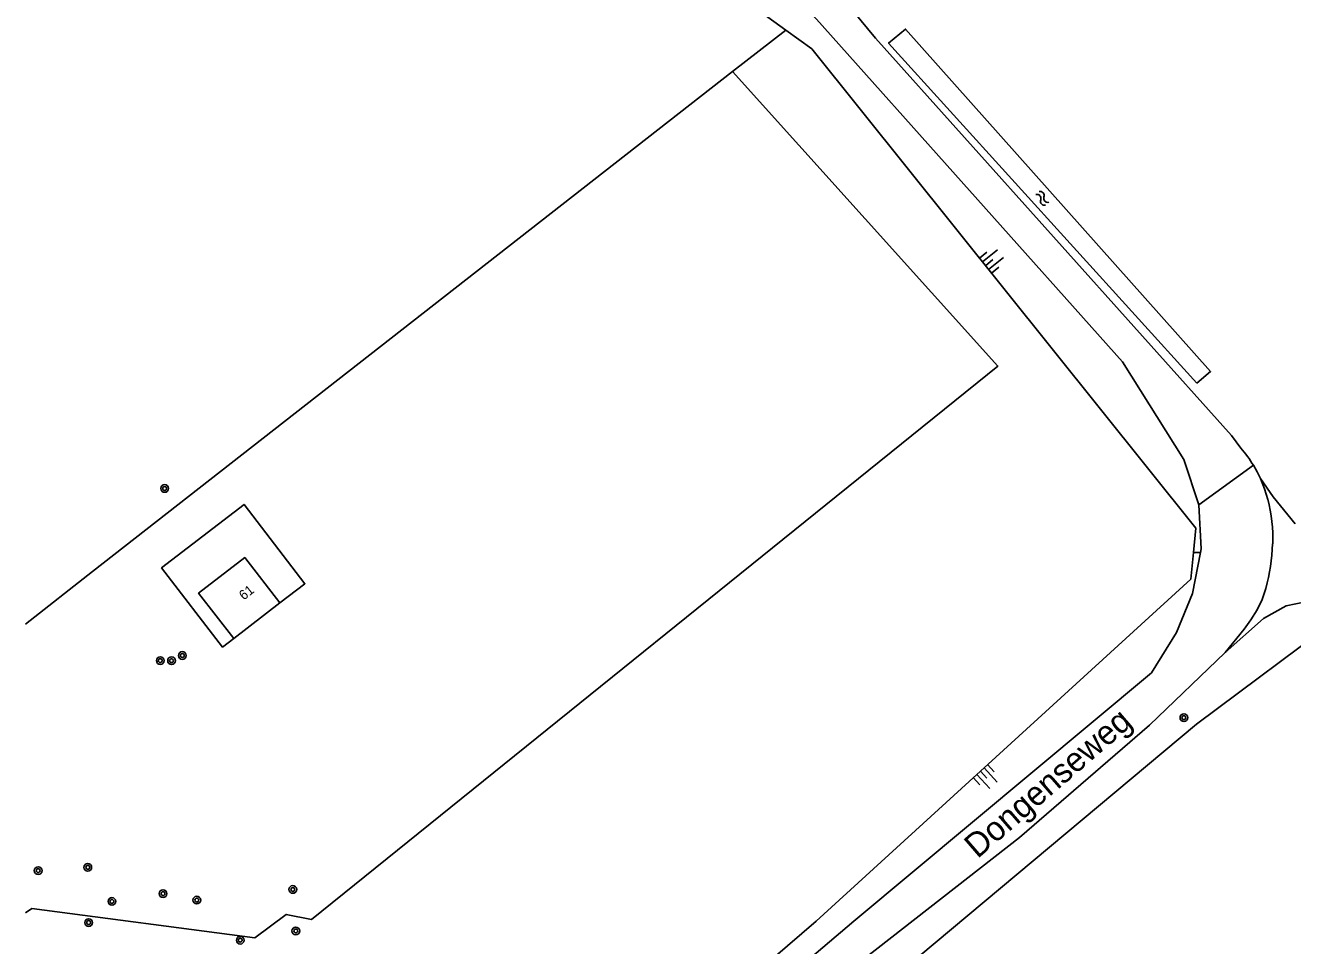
# Model space of a CAD drawing. Extents: x 130998 to 133001, y 398999 to 403002.
# Drawn here: x 131000 to 131131.3, y 399997.5 to 400092.8 of the extents above; entities that cross this region are included whole.
import ezdxf

# ---------------------------------------------------------------- set-up
doc = ezdxf.new("R2010")
doc.units = 0
for name, color, linetype in [('gg-afsc-hekwerk', 7, 'Continuous'), ('gg-anno-huisnummerreeks BGT', 7, 'Continuous'), ('gg-anno-openbare ruimte label', 7, 'Continuous'), ('gg-bbg-hoofdgebouw', 7, 'Continuous'), ('gg-bbg-luifel en loopbrug', 7, 'Continuous'), ('gg-knt-BGT kruinlijn', 7, 'Continuous'), ('gg-knt-onverhard', 7, 'Continuous'), ('gg-knt-verharding', 7, 'Continuous'), ('gg-kntw-bovenkant insteek waterloop', 7, 'Continuous'), ('gt-grn-groengrens', 7, 'Continuous'), ('gt-grn-weggrens', 7, 'Continuous'), ('gt-symb-boom', 7, 'Continuous'), ('gt-symb-talud symbool', 7, 'Continuous'), ('gt-symb-watersymbool', 7, 'Continuous')]:
    doc.layers.add(name, color=color, linetype=linetype)

# ---------------------------------------------------------------- blocks, each defined once
blk = doc.blocks.new('gt0-WA')
at = {"layer": 'gt-symb-watersymbool'}
for centre, start, end in [((-0.32, 0.02), 28.0725, 151.9275), ((0.43, 0.42), 208.0725, 331.9275), ((-0.32, -0.43), 28.0725, 151.9275), ((0.43, -0.03), 208.0725, 331.9275)]:
    blk.add_arc(centre, 0.425, start, end, dxfattribs=at)
blk = doc.blocks.new('gt0-BOOM')
at = {"layer": 'gt-symb-boom'}
for radius in [0.4, 0.2]:
    blk.add_circle((0, 0), radius, dxfattribs=at)
blk = doc.blocks.new('gt0-TALUD_1')
at = {"layer": 'gt-symb-talud symbool'}
for p, q in [((-1, -1), (-1, 0)), ((-0.5, -2), (-0.5, 0)), ((0, -1), (0, 0)), ((0.5, -2), (0.5, 0)), ((1, -1), (1, 0))]:
    blk.add_line(p, q, dxfattribs=at)

msp = doc.modelspace()

# ---------------------------------------------------------------- linework, layer by layer
at = {"layer": 'gg-afsc-hekwerk'}
for points in [[(131000, 400030.78), (131006.96, 400036.24), (131073.3, 400088.02)], [(131073.3, 400088.02), (131100.79, 400057.51), (131029.64, 400000.17)], [(131136.45, 400031.66), (131121.38, 400020.4), (131075.66, 399982.17)], [(131000, 400000.87), (131000.66, 400001.31), (131023.78, 399998.27), (131027.04, 400000.7), (131029.64, 400000.17)]]:
    msp.add_lwpolyline(points, dxfattribs=at)
at = {"layer": 'gg-bbg-hoofdgebouw'}
msp.add_line((131021.6, 400029.28), (131026.39, 400032.97), dxfattribs=at)
msp.add_lwpolyline([(131026.39, 400032.97), (131022.73, 400037.67), (131017.96, 400033.97), (131021.6, 400029.28)], dxfattribs=at)
at = {"layer": 'gg-bbg-luifel en loopbrug'}
msp.add_lwpolyline([(131026.39, 400032.97), (131028.98, 400034.96), (131022.67, 400043.17), (131014.11, 400036.59), (131020.44, 400028.39), (131021.6, 400029.28)], dxfattribs=at)
at = {"layer": 'gg-knt-BGT kruinlijn'}
for points in [[(131078.82, 400092.32), (131074.45, 400095.48), (131060.43, 400110.65), (131042.62, 400130.83), (131035.26, 400138.26)], [(131121.05, 400038.2), (131121.29, 400040.71), (131081.49, 400090.39), (131078.82, 400092.32)], [(131081.96, 400000), (131120.78, 400035.44), (131121.05, 400038.2)]]:
    msp.add_lwpolyline(points, dxfattribs=at)
at = {"layer": 'gg-knt-onverhard'}
for points in [[(131000, 400178.95), (131002.1, 400177.99), (131033.6, 400142.54), (131061.02, 400115.13), (131082, 400093.47), (131113.71, 400057.96), (131120.04, 400047.83), (131121.61, 400043.14)], [(131048.03, 400132.63), (131048.84, 400131.72), (131049.59, 400131.14), (131063.67, 400117.65), (131079.51, 400101.92), (131088.11, 400091.49), (131124.99, 400050.32), (131125.98, 400049.01)], [(131127.27, 400047.23), (131127.65, 400046.55), (131128, 400045.86)], [(131131.59, 400041.17), (131129.33, 400043.97), (131128, 400045.86)], [(131128, 400045.86), (131128.41, 400044.79), (131128.75, 400043.7)], [(131121.61, 400043.14), (131121.85, 400038.58), (131121.78, 400038.2)], [(131051.71, 399970.97), (131085.85, 400000), (131116.69, 400025.72), (131119.28, 400029.91), (131120.94, 400033.94), (131121.78, 400038.2)], [(131128.56, 400034.48), (131128.17, 400033.33), (131127.64, 400032.25), (131126.99, 400031.22), (131126.3, 400030.24), (131124.33, 400027.82)], [(131124.33, 400027.82), (131128.3, 400031.37), (131130.65, 400032.66), (131132.67, 400033.09), (131135.77, 400032.56)], [(131000, 399922.97), (131049.13, 399963.92), (131085.54, 399995.02), (131103.01, 400008.65), (131116.49, 400020.3), (131124.33, 400027.82)]]:
    msp.add_lwpolyline(points, dxfattribs=at)
for centre, radius, start, end in [((131115.78, 400040.27), 13.43, 31.2286, 40.5996), ((131114.37, 400039.78), 14.91, 357.3042, 15.2592), ((131106.94, 400040.12), 22.34, 345.3699, 357.3176)]:
    msp.add_arc(centre, radius, start, end, dxfattribs=at)
at = {"layer": 'gg-knt-verharding'}
msp.add_lwpolyline([(131081.96, 400000), (131049, 399971.65), (131047.69, 399970.61)], dxfattribs=at)
at = {"layer": 'gg-kntw-bovenkant insteek waterloop'}
msp.add_lwpolyline([(131121.42, 400055.74), (131122.83, 400056.95), (131091.22, 400092.43), (131089.46, 400090.98), (131121.42, 400055.74)], dxfattribs=at)
at = {"layer": 'gt-grn-groengrens'}
for p, q in [((131073.3, 400088.02), (131078.82, 400092.32)), ((131121.05, 400038.2), (131121.78, 400038.2))]:
    msp.add_line(p, q, dxfattribs=at)
at = {"layer": 'gt-grn-weggrens'}
msp.add_line((131127.27, 400047.23), (131121.61, 400043.14), dxfattribs=at)

# ---------------------------------------------------------------- block references
at = {"layer": 'gt-symb-boom'}
for p in [(131014.44, 400044.83), (131016.27, 400027.52), (131013.98, 400026.99), (131015.15, 400026.98), (131120.06, 400021.08), (131001.33, 400005.23), (131006.47, 400005.57), (131014.27, 400002.85), (131027.72, 400003.28), (131008.97, 400002.04), (131017.77, 400002.18), (131006.56, 399999.85), (131028.03, 399998.98), (131022.27, 399998.02)]:
    msp.add_blockref('gt0-BOOM', p, dxfattribs=at)
at = {"layer": 'gt-symb-talud symbool'}
for p, xscale, yscale, rotation in [((131099.49, 400067.91), 0.9995123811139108, 0.9995123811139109, 128.70457057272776), ((131098.98, 400015.54), 1.000198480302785, 1.000198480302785, 42.36616983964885)]:
    msp.add_blockref('gt0-TALUD_1', p, dxfattribs=dict(at, xscale=xscale, yscale=yscale, rotation=rotation))
at = {"layer": 'gt-symb-watersymbool', "rotation": -47.71475165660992}
msp.add_blockref('gt0-WA', (131105.36, 400074.93), dxfattribs=at)

# ---------------------------------------------------------------- texts
at = {"layer": 'gg-anno-huisnummerreeks BGT'}
msp.add_text('61', height=1, rotation=37.9, dxfattribs=at).set_placement((131022.63, 400033.21))
at = {"layer": 'gg-anno-openbare ruimte label'}
msp.add_text('Dongenseweg', height=2.5, rotation=40.8, dxfattribs=at).set_placement((131098.67, 400006.41))

doc.saveas('drawing.dxf')
